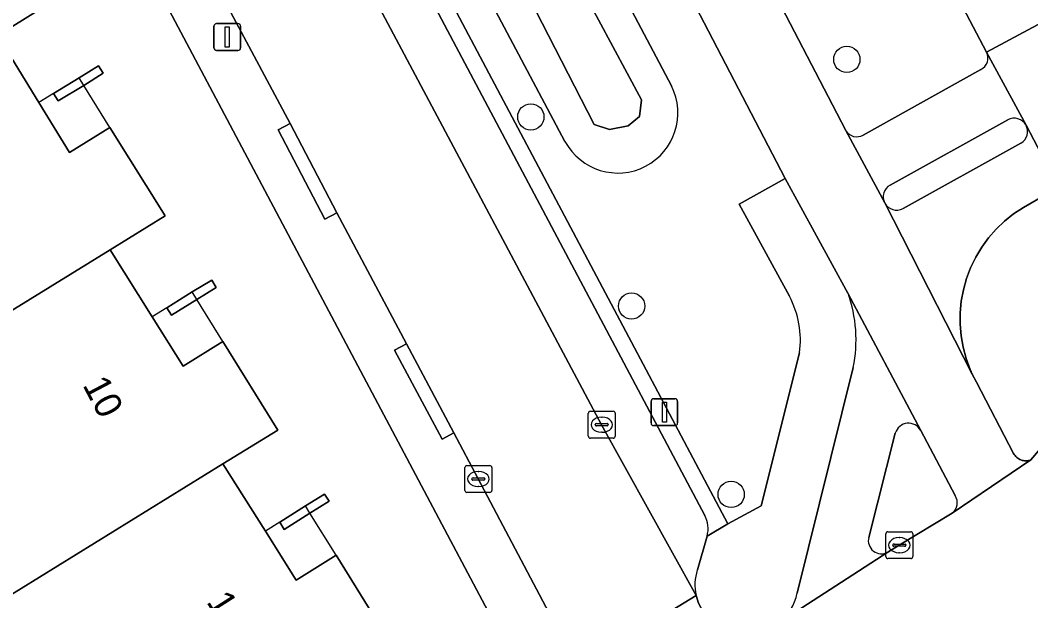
# Model space of a CAD drawing. Extents: x 158835 to 160077, y 386387 to 387778.
# Drawn here: x 159154.69 to 159192.31, y 387194.01 to 387215.61 of the extents above; entities that cross this region are included whole.
import ezdxf

# ---------------------------------------------------------------- set-up
doc = ezdxf.new("R2010")
doc.units = 0
for name, color, linetype in [('IMGEO_Berm_groen', 7, 'Continuous'), ('IMGEO_Boom', 7, 'Continuous'), ('IMGEO_Erf', 7, 'Continuous'), ('IMGEO_Fietspad_gesloten', 7, 'Continuous'), ('IMGEO_Fietspad_open', 7, 'Continuous'), ('IMGEO_Kolk', 7, 'Continuous'), ('IMGEO_Lichtmast', 7, 'Continuous'), ('IMGEO_Oever', 7, 'Continuous'), ('IMGEO_Pand', 7, 'Continuous'), ('IMGEO_Pand_nummerreeks', 7, 'Continuous'), ('IMGEO_Pand_overbouw', 7, 'Continuous'), ('IMGEO_Parkeervlak_open', 7, 'Continuous'), ('IMGEO_Rijbaan_lokaal_gesloten', 7, 'Continuous'), ('IMGEO_Rijbaan_lokaal_open', 7, 'Continuous'), ('IMGEO_Verkeerseiland_open', 7, 'Continuous'), ('IMGEO_Voetpad_open', 7, 'Continuous'), ('IMGEO_Waterloop', 7, 'Continuous')]:
    doc.layers.add(name, color=color, linetype=linetype)

msp = doc.modelspace()

# ---------------------------------------------------------------- linework, layer by layer
at = {"layer": 'IMGEO_Berm_groen'}
for points in [[(159164.099, 387252.402), (159167.543, 387245.956), (159168.854, 387243.324), (159184.918, 387212.468), (159185.422, 387211.502)], [(159183.318, 387205.34), (159181.452, 387208.773), (159183.16, 387209.722), (159166.374, 387241.982), (159164.798, 387244.63), (159161.399, 387251.305), (159159.017, 387250), (159152.136, 387246.23), (159152.49, 387245.539)], [(159160.968, 387247.3), (159162.44, 387245.024), (159163.073, 387243.144), (159178.931, 387213.166)], [(159174.966, 387211.103), (159157.135, 387244.693)], [(159155.293, 387244.056), (159155.849, 387244.332), (159181.029, 387196.88), (159182.268, 387197.547), (159183.697, 387203.232)], [(159190.658, 387214.426), (159186.955, 387221.448), (159177.093, 387240.071)], [(159186.066, 387211.338), (159190.444, 387213.774)]]:
    msp.add_lwpolyline(points, dxfattribs=at)
for centre, radius, start, end in [((159190.229, 387214.206), 0.483, 296.5073, 27.1509), ((159176.934, 387212.162), 2.235, 208.2732, 26.703), ((159185.83, 387211.757), 0.481, 212.0377, 299.3879), ((159180.275, 387203.705), 3.455, 352.1348, 28.25)]:
    msp.add_arc(centre, radius, start, end, dxfattribs=at)
at = {"layer": 'IMGEO_Boom'}
for centre in [(159185.457, 387214.152), (159173.695, 387212.014), (159177.445, 387204.978), (159181.151, 387197.969)]:
    msp.add_circle(centre, 0.489, dxfattribs=at)
at = {"layer": 'IMGEO_Erf'}
for points in [[(159172.316, 387193.221), (159148.576, 387237.925)], [(159153.839, 387219.595), (159155.887, 387216.302), (159153.837, 387215.039), (159155.381, 387212.544), (159156.527, 387210.691), (159158.028, 387211.625), (159160.083, 387208.332), (159158.036, 387207.072), (159159.605, 387204.57), (159160.755, 387202.738), (159162.234, 387203.659), (159164.275, 387200.364), (159162.228, 387199.102), (159163.815, 387196.599), (159164.965, 387194.785), (159166.444, 387195.705), (159168.583, 387192.261)]]:
    msp.add_lwpolyline(points, dxfattribs=at)
for points in [[(159156.877, 387213.47), (159157.602, 387213.916), (159157.777, 387213.637), (159157.054, 387213.186), (159156.095, 387212.61), (159155.926, 387212.881)], [(159161.819, 387205.946), (159161.986, 387205.67), (159161.265, 387205.223), (159160.313, 387204.636), (159160.144, 387204.908), (159161.092, 387205.503)], [(159166.017, 387197.981), (159166.193, 387197.715), (159165.473, 387197.268), (159164.516, 387196.664), (159164.347, 387196.936), (159165.303, 387197.542)]]:
    msp.add_lwpolyline(points, close=True, dxfattribs=at)
at = {"layer": 'IMGEO_Fietspad_gesloten'}
for points in [[(159155.202, 387263.464), (159156.5, 387260.927), (159158.389, 387257.216), (159160.434, 387253.201), (159161.399, 387251.305), (159164.798, 387244.63), (159166.374, 387241.982), (159183.16, 387209.722), (159185.501, 387205.46), (159188.207, 387200.346), (159189.487, 387197.93)], [(159189.383, 387197.27), (159192.303, 387199.251), (159192.259, 387199.236), (159192.214, 387199.226), (159192.168, 387199.22), (159192.122, 387199.218), (159192.076, 387199.22), (159192.03, 387199.227), (159191.985, 387199.237), (159191.941, 387199.251), (159191.898, 387199.269), (159191.858, 387199.291), (159191.819, 387199.317), (159191.783, 387199.345), (159191.75, 387199.377), (159191.719, 387199.412), (159191.692, 387199.449), (159191.668, 387199.489), (159190.28, 387202.148), (159190.129, 387202.442), (159186.868, 387208.811), (159185.422, 387211.502), (159184.918, 387212.468), (159168.854, 387243.324)]]:
    msp.add_lwpolyline(points, dxfattribs=at)
msp.add_arc((159189.074, 387197.657), 0.496, 308.6526, 33.4378, dxfattribs=at)
at = {"layer": 'IMGEO_Fietspad_open'}
for points in [[(159193.558, 387208.978), (159192.128, 387211.706)], [(159191.937, 387211.036), (159187.551, 387208.601)], [(159186.868, 387208.811), (159190.129, 387202.442), (159190.049, 387202.622), (159189.9, 387203.027), (159189.787, 387203.444), (159189.712, 387203.869), (159189.676, 387204.3), (159189.678, 387204.731), (159189.719, 387205.161), (159189.797, 387205.586), (159189.914, 387206.001), (159190.067, 387206.405), (159190.256, 387206.793), (159190.478, 387207.163), (159190.733, 387207.512), (159191.018, 387207.836), (159191.33, 387208.134), (159191.668, 387208.403), (159192.029, 387208.64), (159192.895, 387209.134)], [(159188.207, 387200.346), (159185.501, 387205.46)], [(159185.695, 387202.691), (159183.614, 387194.302)], [(159186.272, 387196.371), (159187.262, 387200.252)], [(159182.901, 387193.183), (159186.985, 387195.824)]]:
    msp.add_lwpolyline(points, dxfattribs=at)
for centre, radius, start, end in [((159191.675, 387211.473), 0.509, 300.9109, 27.2661), ((159187.317, 387209.056), 0.512, 208.6329, 297.1852), ((159180.622, 387203.727), 5.178, 348.4593, 19.5561), ((159187.754, 387200.104), 0.514, 28.1316, 163.2296), ((159186.746, 387196.251), 0.489, 165.7681, 299.2424), ((159181.765, 387194.694), 1.89, 306.9466, 348.0447)]:
    msp.add_arc(centre, radius, start, end, dxfattribs=at)
at = {"layer": 'IMGEO_Kolk'}
for p, q in [((159175.835, 387200.136), (159175.835, 387200.988)), ((159175.91, 387201.062), (159176.762, 387201.062)), ((159176.323, 387200.842), (159176.348, 387200.842)), ((159176.836, 387200.988), (159176.836, 387200.136)), ((159176.094, 387200.556), (159176.094, 387200.568)), ((159176.532, 387200.519), (159176.134, 387200.519)), ((159176.137, 387200.605), (159176.535, 387200.605)), ((159176.578, 387200.568), (159176.578, 387200.556)), ((159176.346, 387200.282), (159176.321, 387200.282)), ((159176.762, 387200.062), (159175.91, 387200.062)), ((159171.242, 387198.118), (159171.242, 387198.97)), ((159171.317, 387199.044), (159172.169, 387199.044)), ((159172.243, 387198.97), (159172.243, 387198.118)), ((159171.544, 387198.587), (159171.942, 387198.587)), ((159171.73, 387198.824), (159171.755, 387198.824)), ((159171.501, 387198.538), (159171.501, 387198.55)), ((159171.939, 387198.501), (159171.541, 387198.501)), ((159171.753, 387198.264), (159171.728, 387198.264)), ((159171.985, 387198.55), (159171.985, 387198.538)), ((159172.169, 387198.044), (159171.317, 387198.044)), ((159186.912, 387195.656), (159186.912, 387196.508)), ((159186.987, 387196.582), (159187.839, 387196.582)), ((159187.4, 387196.362), (159187.425, 387196.362)), ((159187.913, 387196.508), (159187.913, 387195.656)), ((159187.171, 387196.076), (159187.171, 387196.088)), ((159187.609, 387196.039), (159187.211, 387196.039)), ((159187.214, 387196.125), (159187.612, 387196.125)), ((159187.655, 387196.088), (159187.655, 387196.076)), ((159187.839, 387195.582), (159186.987, 387195.582)), ((159187.423, 387195.802), (159187.398, 387195.802))]:
    msp.add_line(p, q, dxfattribs=at)
for points in [[(159175.835, 387200.136), (159175.835, 387200.988)], [(159175.91, 387201.062), (159176.762, 387201.062)], [(159176.836, 387200.988), (159176.836, 387200.136)], [(159176.762, 387200.062), (159175.91, 387200.062)], [(159171.242, 387198.118), (159171.242, 387198.97)], [(159171.317, 387199.044), (159172.169, 387199.044)], [(159172.243, 387198.97), (159172.243, 387198.118)], [(159172.169, 387198.044), (159171.317, 387198.044)], [(159186.912, 387195.656), (159186.912, 387196.508)], [(159186.987, 387196.582), (159187.839, 387196.582)], [(159187.913, 387196.508), (159187.913, 387195.656)], [(159187.839, 387195.582), (159186.987, 387195.582)]]:
    msp.add_lwpolyline(points, dxfattribs=at)
for centre, radius, start, end in [((159175.912, 387200.986), 0.0765, 91.552, 178.448), ((159175.912, 387200.986), 0.0765, 91.552, 178.448), ((159176.76, 387200.986), 0.0765, 1.552, 88.448), ((159176.76, 387200.986), 0.0765, 1.552, 88.448), ((159176.134, 387200.565), 0.0403, 85.8775, 175.7526), ((159176.131, 387200.555), 0.0366, 178.938, 274.7102), ((159176.535, 387200.562), 0.043, 264.8664, 352.4533), ((159176.539, 387200.567), 0.0386, 1.7309, 96.639), ((159175.912, 387200.138), 0.0765, 181.552, 268.448), ((159175.912, 387200.138), 0.0765, 181.552, 268.448), ((159176.76, 387200.138), 0.0765, 271.552, 358.448), ((159176.76, 387200.138), 0.0765, 271.552, 358.448), ((159171.319, 387198.968), 0.0765, 91.552, 178.448), ((159171.319, 387198.968), 0.0765, 91.552, 178.448), ((159172.167, 387198.968), 0.0765, 1.552, 88.448), ((159172.167, 387198.968), 0.0765, 1.552, 88.448), ((159171.541, 387198.547), 0.0403, 85.8775, 175.7526), ((159171.946, 387198.549), 0.0386, 1.7309, 96.639), ((159171.538, 387198.537), 0.0366, 178.938, 274.7102), ((159171.942, 387198.544), 0.043, 264.8664, 352.4533), ((159171.319, 387198.12), 0.0765, 181.552, 268.448), ((159171.319, 387198.12), 0.0765, 181.552, 268.448), ((159172.167, 387198.12), 0.0765, 271.552, 358.448), ((159172.167, 387198.12), 0.0765, 271.552, 358.448), ((159186.989, 387196.506), 0.0765, 91.552, 178.448), ((159186.989, 387196.506), 0.0765, 91.552, 178.448), ((159187.837, 387196.506), 0.0765, 1.552, 88.448), ((159187.837, 387196.506), 0.0765, 1.552, 88.448), ((159187.211, 387196.085), 0.0403, 85.8775, 175.7526), ((159187.208, 387196.075), 0.0366, 178.938, 274.7102), ((159187.612, 387196.082), 0.043, 264.8664, 352.4533), ((159187.616, 387196.087), 0.0386, 1.7309, 96.639), ((159186.989, 387195.658), 0.0765, 181.552, 268.448), ((159186.989, 387195.658), 0.0765, 181.552, 268.448), ((159187.837, 387195.658), 0.0765, 271.552, 358.448), ((159187.837, 387195.658), 0.0765, 271.552, 358.448)]:
    msp.add_arc(centre, radius, start, end, dxfattribs=at)
for centre, major_axis, ratio, start_param, end_param in [((159176.322, 387200.562), (-0.387, 0.002), 0.722429, 4.712389, 7.853982), ((159176.347, 387200.562), (-0.39, 0.002), 0.717154, 1.570796, 4.712389), ((159171.729, 387198.544), (-0.387, 0.002), 0.722429, 4.712389, 7.853982), ((159171.754, 387198.544), (-0.39, 0.002), 0.717154, 1.570796, 4.712389), ((159187.399, 387196.082), (-0.387, 0.002), 0.722429, 4.712389, 7.853982), ((159187.424, 387196.082), (-0.39, 0.002), 0.717154, 1.570796, 4.712389)]:
    msp.add_ellipse(centre, major_axis=major_axis, ratio=ratio, start_param=start_param, end_param=end_param, dxfattribs=at)
at = {"layer": 'IMGEO_Lichtmast'}
for p, q in [((159161.899, 387214.584), (159161.899, 387215.384)), ((159161.899, 387215.384), (159161.899, 387214.584)), ((159161.999, 387215.484), (159162.789, 387215.484)), ((159162.789, 387215.484), (159161.999, 387215.484)), ((159162.889, 387215.384), (159162.889, 387214.584)), ((159162.889, 387214.584), (159162.889, 387215.384)), ((159162.789, 387214.484), (159161.999, 387214.484)), ((159161.999, 387214.484), (159162.789, 387214.484)), ((159178.17, 387200.628), (159178.17, 387201.428)), ((159178.17, 387201.428), (159178.17, 387200.628)), ((159178.27, 387201.528), (159179.06, 387201.528)), ((159179.06, 387201.528), (159178.27, 387201.528)), ((159179.16, 387201.428), (159179.16, 387200.628)), ((159179.16, 387200.628), (159179.16, 387201.428)), ((159179.06, 387200.528), (159178.27, 387200.528)), ((159178.27, 387200.528), (159179.06, 387200.528))]:
    msp.add_line(p, q, dxfattribs=at)
for points in [[(159162.319, 387215.359), (159162.469, 387215.359), (159162.469, 387214.609), (159162.319, 387214.609), (159162.319, 387215.359)], [(159178.59, 387201.403), (159178.74, 387201.403), (159178.74, 387200.653), (159178.59, 387200.653), (159178.59, 387201.403)]]:
    msp.add_lwpolyline(points, dxfattribs=at)
for centre, start, end in [((159161.999, 387215.384), 90, 180), ((159161.999, 387215.384), 90, 180), ((159162.789, 387215.384), 0, 90), ((159162.789, 387215.384), 360, 90), ((159161.999, 387214.584), 180, 270), ((159161.999, 387214.584), 180, 270), ((159162.789, 387214.584), 270, 0), ((159162.789, 387214.584), 270, 0), ((159178.27, 387201.428), 90, 180), ((159178.27, 387201.428), 90, 180), ((159179.06, 387201.428), 0, 90), ((159179.06, 387201.428), 360, 90), ((159178.27, 387200.628), 180, 270), ((159178.27, 387200.628), 180, 270), ((159179.06, 387200.628), 270, 0), ((159179.06, 387200.628), 270, 0)]:
    msp.add_arc(centre, 0.1, start, end, dxfattribs=at)
at = {"layer": 'IMGEO_Oever'}
for points in [[(159178.931, 387213.166), (159163.073, 387243.144), (159162.44, 387245.024), (159160.968, 387247.3)], [(159157.135, 387244.693), (159174.966, 387211.103)]]:
    msp.add_lwpolyline(points, dxfattribs=at)
msp.add_lwpolyline([(159160.883, 387246.587), (159161.8, 387245.094), (159160.742, 387244.407), (159177.814, 387212.649), (159177.741, 387212.034), (159177.319, 387211.683), (159176.617, 387211.543), (159176.055, 387211.73), (159158.828, 387245.286), (159159.256, 387245.717), (159159.788, 387245.882)], close=True, dxfattribs=at)
msp.add_arc((159176.934, 387212.162), 2.235, 208.2732, 26.703, dxfattribs=at)
at = {"layer": 'IMGEO_Pand'}
for points in [[(159153.839, 387219.595), (159152.359, 387218.674), (159151.209, 387220.499), (159149.629, 387223.006), (159141.438, 387217.946), (159140.894, 387217.61), (159145.636, 387209.985), (159153.837, 387215.039), (159155.887, 387216.302)], [(159158.028, 387211.625), (159156.527, 387210.691), (159155.381, 387212.544), (159153.837, 387215.039), (159145.636, 387209.985), (159145.092, 387209.65), (159149.834, 387202.024), (159158.036, 387207.072), (159160.083, 387208.332)], [(159157.777, 387213.637), (159157.602, 387213.916), (159156.877, 387213.47), (159155.926, 387212.881), (159156.095, 387212.61), (159157.054, 387213.186)], [(159162.234, 387203.659), (159160.755, 387202.738), (159159.605, 387204.57), (159158.036, 387207.072), (159149.834, 387202.024), (159149.29, 387201.689), (159154.039, 387194.052), (159162.228, 387199.102), (159164.275, 387200.364)], [(159161.986, 387205.67), (159161.819, 387205.946), (159161.092, 387205.503), (159160.144, 387204.908), (159160.313, 387204.636), (159161.265, 387205.223)], [(159168.583, 387192.261), (159166.444, 387195.705), (159164.965, 387194.785), (159163.815, 387196.599), (159162.228, 387199.102), (159154.039, 387194.052), (159152.637, 387193.187), (159157.473, 387185.404), (159161.146, 387187.686), (159162.149, 387186.072), (159165.135, 387187.931), (159164.151, 387189.525)], [(159166.193, 387197.715), (159166.017, 387197.981), (159165.303, 387197.542), (159164.347, 387196.936), (159164.516, 387196.664), (159165.473, 387197.268)]]:
    msp.add_lwpolyline(points, close=True, dxfattribs=at)
at = {"layer": 'IMGEO_Pand_overbouw'}
for points in [[(159157.054, 387213.186), (159156.877, 387213.47), (159155.926, 387212.881), (159155.381, 387212.544), (159156.527, 387210.691), (159158.028, 387211.625)], [(159161.265, 387205.223), (159161.092, 387205.503), (159160.144, 387204.908), (159159.605, 387204.57), (159160.755, 387202.738), (159162.234, 387203.659)], [(159165.473, 387197.268), (159165.303, 387197.542), (159164.347, 387196.936), (159163.815, 387196.599), (159164.965, 387194.785), (159166.444, 387195.705)]]:
    msp.add_lwpolyline(points, close=True, dxfattribs=at)
at = {"layer": 'IMGEO_Parkeervlak_open'}
for points in [[(159152.49, 387245.539), (159154.067, 387242.459), (159156.091, 387238.623), (159166.438, 387219.136), (159176.331, 387200.561), (159179.845, 387194.213)], [(159180.171, 387197.186), (159155.293, 387244.056)], [(159179.893, 387195.159), (159180.253, 387196.418)]]:
    msp.add_lwpolyline(points, dxfattribs=at)
for centre, radius, start, end in [((159179.28, 387196.702), 1.014, 343.7077, 28.4812), ((159181.531, 387194.602), 1.731, 161.2125, 192.9781)]:
    msp.add_arc(centre, radius, start, end, dxfattribs=at)
at = {"layer": 'IMGEO_Rijbaan_lokaal_gesloten'}
msp.add_lwpolyline([(159177.113, 387250), (159173.432, 387257.503), (159169.01, 387255.049), (159169.284, 387254.658), (159171.786, 387250), (159173.489, 387246.828), (159177.093, 387240.071), (159186.955, 387221.448), (159190.658, 387214.426), (159193.758, 387216.083)], close=True, dxfattribs=at)
msp.add_lwpolyline([(159193.758, 387216.083), (159190.658, 387214.426), (159192.128, 387211.706), (159193.558, 387208.978)], dxfattribs=at)
at = {"layer": 'IMGEO_Rijbaan_lokaal_open'}
for points in [[(159175.449, 387191.521), (159179.845, 387194.213), (159176.331, 387200.561), (159166.438, 387219.136), (159156.091, 387238.623), (159154.067, 387242.459)], [(159154.005, 387231.93), (159156.34, 387227.524), (159158.114, 387224.189), (159160.46, 387219.758), (159162.234, 387216.43), (159162.342, 387216.239), (159164.731, 387211.766), (159166.469, 387208.44), (159169.064, 387203.57), (159170.832, 387200.256), (159171.74, 387198.545), (159174.819, 387192.714)], [(159194.531, 387206.205), (159194.585, 387205.626), (159194.596, 387204.853), (159194.538, 387204.083), (159194.411, 387203.32), (159194.217, 387202.572), (159193.956, 387201.845), (159193.632, 387201.143), (159193.247, 387200.474), (159192.803, 387199.841), (159192.303, 387199.251), (159189.383, 387197.27), (159187.41, 387196.081), (159186.985, 387195.824), (159182.901, 387193.183)]]:
    msp.add_lwpolyline(points, dxfattribs=at)
msp.add_lwpolyline([(159175.449, 387191.521), (159175.753, 387190.945), (159180.099, 387193.628), (159180.023, 387193.767), (159179.937, 387193.926), (159179.845, 387194.213)], close=True, dxfattribs=at)
at = {"layer": 'IMGEO_Verkeerseiland_open'}
for points in [[(159191.447, 387211.904), (159187.069, 387209.478)], [(159187.551, 387208.601), (159191.937, 387211.036)], [(159192.895, 387209.134), (159192.029, 387208.64), (159191.668, 387208.403), (159191.33, 387208.134), (159191.018, 387207.836), (159190.733, 387207.512), (159190.478, 387207.163), (159190.256, 387206.793), (159190.067, 387206.405), (159189.914, 387206.001), (159189.797, 387205.586), (159189.719, 387205.161), (159189.678, 387204.731), (159189.676, 387204.3), (159189.712, 387203.869), (159189.787, 387203.444), (159189.9, 387203.027), (159190.049, 387202.622), (159190.129, 387202.442), (159190.28, 387202.148), (159191.668, 387199.489), (159191.692, 387199.449), (159191.719, 387199.412), (159191.75, 387199.377), (159191.783, 387199.345), (159191.819, 387199.317), (159191.858, 387199.291), (159191.898, 387199.269), (159191.941, 387199.251), (159191.985, 387199.237), (159192.03, 387199.227), (159192.076, 387199.22), (159192.122, 387199.218), (159192.168, 387199.22), (159192.214, 387199.226), (159192.259, 387199.236), (159192.303, 387199.251), (159192.803, 387199.841)], [(159187.262, 387200.252), (159186.272, 387196.371)], [(159189.487, 387197.93), (159188.207, 387200.346)], [(159186.985, 387195.824), (159187.41, 387196.081), (159189.383, 387197.27)]]:
    msp.add_lwpolyline(points, dxfattribs=at)
for centre, radius, start, end in [((159191.688, 387211.464), 0.502, 28.8378, 118.7387), ((159191.675, 387211.473), 0.509, 300.9109, 27.2661), ((159187.311, 387209.041), 0.5, 119.0334, 207.4263), ((159187.317, 387209.056), 0.512, 208.6329, 297.1852), ((159187.754, 387200.104), 0.514, 28.1316, 163.2296), ((159189.074, 387197.657), 0.496, 308.6526, 33.4378), ((159186.746, 387196.251), 0.489, 165.7681, 299.2424)]:
    msp.add_arc(centre, radius, start, end, dxfattribs=at)
at = {"layer": 'IMGEO_Voetpad_open'}
for points in [[(159142.098, 387250), (159144.958, 387244.669), (159145.938, 387242.843), (159148.576, 387237.925), (159172.316, 387193.221)], [(159155.849, 387244.332), (159155.293, 387244.056), (159180.171, 387197.186)], [(159180.253, 387196.418), (159181.029, 387196.88), (159155.849, 387244.332)], [(159166.469, 387208.44), (159166.026, 387208.209), (159164.288, 387211.535), (159164.731, 387211.766), (159162.342, 387216.239), (159162.234, 387216.43), (159161.793, 387216.195), (159160.019, 387219.523), (159160.46, 387219.758), (159158.114, 387224.189), (159157.673, 387223.955), (159155.899, 387227.29), (159156.34, 387227.524), (159154.005, 387231.93)], [(159192.128, 387211.706), (159190.658, 387214.426)], [(159190.444, 387213.774), (159186.066, 387211.338)], [(159187.069, 387209.478), (159191.447, 387211.904)], [(159185.422, 387211.502), (159186.868, 387208.811)], [(159185.501, 387205.46), (159183.16, 387209.722), (159181.452, 387208.773), (159183.318, 387205.34)], [(159171.72, 387190.674), (159174.824, 387192.704), (159174.819, 387192.714), (159171.74, 387198.545), (159170.832, 387200.256), (159170.391, 387200.021), (159168.623, 387203.335), (159169.064, 387203.57), (159166.469, 387208.44)], [(159183.697, 387203.232), (159182.268, 387197.547), (159181.029, 387196.88), (159180.253, 387196.418), (159179.893, 387195.159)], [(159183.614, 387194.302), (159185.695, 387202.691)], [(159179.845, 387194.213), (159179.937, 387193.926), (159180.023, 387193.767), (159180.099, 387193.628), (159175.753, 387190.945), (159175.449, 387191.521), (159174.824, 387192.704), (159171.72, 387190.674), (159163.598, 387185.605), (159144.069, 387173.416), (159142.799, 387172.623), (159132.839, 387166.407), (159124.595, 387161.262)]]:
    msp.add_lwpolyline(points, dxfattribs=at)
for points in [[(159166.469, 387208.44), (159164.731, 387211.766), (159164.288, 387211.535), (159166.026, 387208.209)], [(159169.064, 387203.57), (159168.623, 387203.335), (159170.391, 387200.021), (159170.832, 387200.256)]]:
    msp.add_lwpolyline(points, close=True, dxfattribs=at)
for centre, radius, start, end in [((159190.229, 387214.206), 0.483, 296.5073, 27.1509), ((159191.688, 387211.464), 0.502, 28.8378, 118.7387), ((159185.83, 387211.757), 0.481, 212.0377, 299.3879), ((159187.311, 387209.041), 0.5, 119.0334, 207.4263), ((159180.275, 387203.705), 3.455, 352.1348, 28.25), ((159180.622, 387203.727), 5.178, 348.4593, 19.5561), ((159179.28, 387196.702), 1.014, 343.7077, 28.4812), ((159181.531, 387194.602), 1.731, 161.2125, 192.9781), ((159181.765, 387194.694), 1.89, 306.9466, 348.0447)]:
    msp.add_arc(centre, radius, start, end, dxfattribs=at)
at = {"layer": 'IMGEO_Waterloop'}
msp.add_lwpolyline([(159161.8, 387245.094), (159160.883, 387246.587), (159159.788, 387245.882), (159159.256, 387245.717), (159158.828, 387245.286), (159176.055, 387211.73), (159176.617, 387211.543), (159177.319, 387211.683), (159177.741, 387212.034), (159177.814, 387212.649), (159160.742, 387244.407)], close=True, dxfattribs=at)

# ---------------------------------------------------------------- texts
at = {"layer": 'IMGEO_Pand_nummerreeks'}
for s, rotation, p in [('10', 297.7539, (159156.992, 387202.044)), ('12', 302.3948, (159161.597, 387193.977))]:
    msp.add_text(s, height=1, rotation=rotation, dxfattribs=at).set_placement(p)

doc.saveas('drawing.dxf')
